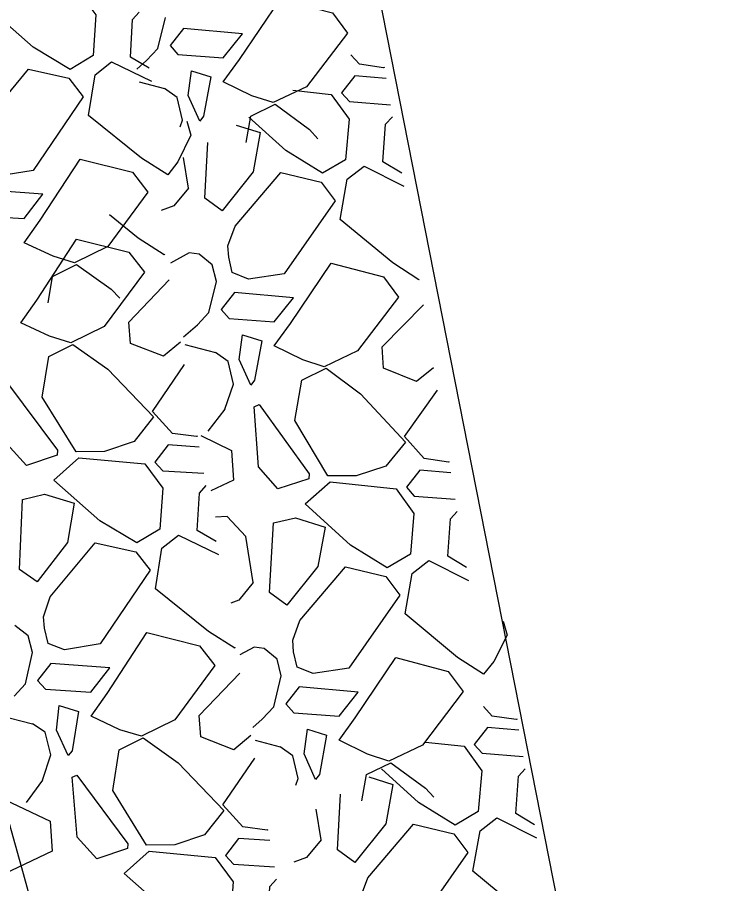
# Model space of a CAD drawing. Extents: x 3040896 to 3051146, y 687568 to 732976.
# Drawn here: x 3044039.11 to 3044057.59, y 722074.21 to 722097.16 of the extents above; entities that cross this region are included whole.
import ezdxf

# ---------------------------------------------------------------- set-up
doc = ezdxf.new("R2010")
doc.units = 0
for name, color, linetype in [('Default', 7, 'Continuous'), ('Exist Horizontal Alignment', 7, 'Continuous'), ('Exist Other Culture Area Outline', 7, 'Continuous'), ('Exist Right of Way Line', 7, 'Continuous')]:
    doc.layers.add(name, color=color, linetype=linetype)

msp = doc.modelspace()

# ---------------------------------------------------------------- linework, layer by layer
at = {"layer": 'Default'}
for p, q in [((3044042.836, 722096.337), (3044043.038, 722097.164)), ((3044043.514, 722096.867), (3044043.161, 722096.415)), ((3044045.077, 722096.73), (3044043.514, 722096.867)), ((3044042.532, 722096.016), (3044042.836, 722096.337)), ((3044042.609, 722095.82), (3044042.109, 722096.109)), ((3044042.281, 722095.792), (3044042.532, 722096.016)), ((3044043.639, 722095.091), (3044043.727, 722095.745)), ((3044043.727, 722095.745), (3044044.236, 722095.585)), ((3044048.816, 722095.823), (3044048.175, 722095.92)), ((3044048.836, 722095.833), (3044048.816, 722095.823)), ((3044043.344, 722095.043), (3044043.01, 722095.276)), ((3044045.323, 722095.083), (3044044.567, 722095.454)), ((3044046.777, 722095.322), (3044045.888, 722094.903)), ((3044043.485, 722094.44), (3044043.344, 722095.043)), ((3044043.945, 722094.416), (3044043.639, 722095.091)), ((3044045.888, 722094.903), (3044045.323, 722095.083)), ((3044046.41, 722095.23), (3044047.431, 722095.119)), ((3044043.425, 722094.264), (3044043.485, 722094.44)), ((3044044.079, 722092.372), (3044044.159, 722093.851)), ((3044043.646, 722092.641), (3044043.512, 722093.454)), ((3044043.369, 722093.333), (3044043.1, 722092.994)), ((3044049.295, 722093.038), (3044048.799, 722093.334)), ((3044039.791, 722092.476), (3044038.226, 722092.59)), ((3044044.538, 722092.038), (3044044.079, 722092.372)), ((3044040.059, 722090.832), (3044039.298, 722091.192)), ((3044041.51, 722091.092), (3044040.627, 722090.66)), ((3044043.667, 722090.925), (3044043.169, 722090.652)), ((3044043.934, 722090.886), (3044043.667, 722090.925)), ((3044044.713, 722090.806), (3044044.691, 722091.109)), ((3044040.627, 722090.66), (3044040.059, 722090.832)), ((3044043.019, 722090.888), (3044043.007, 722090.873)), ((3044044.275, 722090.608), (3044043.934, 722090.886)), ((3044044.807, 722090.398), (3044044.713, 722090.806)), ((3044044.39, 722090.168), (3044044.275, 722090.608)), ((3044042.064, 722089.087), (3044043.14, 722090.212)), ((3044049.758, 722090.22), (3044049.746, 722090.205)), ((3044044.188, 722089.34), (3044044.39, 722090.168)), ((3044044.866, 722089.87), (3044044.513, 722089.419)), ((3044046.429, 722089.734), (3044044.866, 722089.87)), ((3044048.778, 722088.432), (3044049.869, 722089.542)), ((3044043.884, 722089.019), (3044044.188, 722089.34)), ((3044039.966, 722088.711), (3044039.205, 722089.071)), ((3044041.417, 722088.971), (3044040.534, 722088.539)), ((3044043.517, 722088.693), (3044043.884, 722089.019)), ((3044040.534, 722088.539), (3044039.966, 722088.711)), ((3044044.991, 722088.095), (3044045.078, 722088.748)), ((3044045.078, 722088.748), (3044045.588, 722088.588)), ((3044046.674, 722088.086), (3044045.919, 722088.457)), ((3044044.696, 722088.046), (3044044.362, 722088.28)), ((3044048.129, 722088.325), (3044047.24, 722087.906)), ((3044044.837, 722087.443), (3044044.696, 722088.046)), ((3044045.297, 722087.42), (3044044.991, 722088.095)), ((3044047.24, 722087.906), (3044046.674, 722088.086)), ((3044044.608, 722086.782), (3044044.837, 722087.443)), ((3044044.608, 722086.782), (3044044.162, 722086.194)), ((3044045.499, 722085.255), (3044045.391, 722086.843)), ((3044043.863, 722086.052), (3044043.221, 722086.139)), ((3044039.353, 722085.287), (3044038.831, 722085.863)), ((3044042.207, 722085.924), (3044041.422, 722085.657)), ((3044043.882, 722086.061), (3044043.863, 722086.052)), ((3044041.422, 722085.657), (3044040.674, 722085.65)), ((3044044.788, 722085.687), (3044044.838, 722084.896)), ((3044040.171, 722085.56), (3044039.353, 722085.287)), ((3044040.082, 722084.897), (3044040.739, 722085.493)), ((3044040.739, 722085.493), (3044042.488, 722085.328)), ((3044050.533, 722085.372), (3044049.893, 722085.469)), ((3044050.553, 722085.381), (3044050.533, 722085.372)), ((3044046.013, 722084.671), (3044045.499, 722085.255)), ((3044048.876, 722085.268), (3044048.087, 722085.012)), ((3044046.834, 722084.932), (3044046.013, 722084.671)), ((3044048.087, 722085.012), (3044047.339, 722085.015)), ((3044044.838, 722084.896), (3044044.238, 722084.62)), ((3044046.736, 722084.271), (3044047.402, 722084.858)), ((3044047.402, 722084.858), (3044049.149, 722084.668)), ((3044039.175, 722082.534), (3044039.249, 722084.383)), ((3044044.673, 722083.932), (3044044.362, 722083.92)), ((3044044.673, 722083.932), (3044045.163, 722083.407)), ((3044044.381, 722083.273), (3044043.881, 722083.562)), ((3044045.797, 722081.921), (3044045.897, 722083.768)), ((3044045.363, 722082.19), (3044045.163, 722083.407)), ((3044051.012, 722082.587), (3044050.516, 722082.883)), ((3044039.639, 722082.207), (3044039.175, 722082.534)), ((3044046.255, 722081.587), (3044045.797, 722081.921)), ((3044039.831, 722080.977), (3044039.805, 722081.279)), ((3044039.397, 722080.773), (3044039.051, 722081.046)), ((3044039.931, 722080.57), (3044039.831, 722080.977)), ((3044039.517, 722080.334), (3044039.397, 722080.773)), ((3044046.43, 722080.354), (3044046.408, 722080.658)), ((3044039.327, 722079.504), (3044039.517, 722080.334)), ((3044044.884, 722080.462), (3044044.872, 722080.447)), ((3044045.384, 722080.474), (3044045.009, 722080.268)), ((3044045.651, 722080.434), (3044045.384, 722080.474)), ((3044045.993, 722080.157), (3044045.651, 722080.434)), ((3044046.525, 722079.947), (3044046.43, 722080.354)), ((3044046.107, 722079.717), (3044045.993, 722080.157)), ((3044039.998, 722080.043), (3044039.651, 722079.587)), ((3044041.562, 722079.929), (3044039.998, 722080.043)), ((3044051.736, 722080.09), (3044051.463, 722079.754)), ((3044043.929, 722078.661), (3044045.005, 722079.786)), ((3044045.905, 722078.889), (3044046.107, 722079.717)), ((3044039.027, 722079.178), (3044039.327, 722079.504)), ((3044046.583, 722079.419), (3044046.23, 722078.968)), ((3044048.146, 722079.283), (3044046.583, 722079.419)), ((3044040.148, 722078.27), (3044040.226, 722078.924)), ((3044040.226, 722078.924), (3044040.738, 722078.772)), ((3044045.601, 722078.568), (3044045.905, 722078.889)), ((3044041.831, 722078.285), (3044041.07, 722078.646)), ((3044043.282, 722078.545), (3044042.399, 722078.113)), ((3044045.35, 722078.345), (3044045.601, 722078.568)), ((3044052.332, 722078.553), (3044051.691, 722078.649)), ((3044052.352, 722078.562), (3044052.332, 722078.553)), ((3044039.854, 722078.218), (3044039.516, 722078.446)), ((3044040.463, 722077.599), (3044040.148, 722078.27)), ((3044042.399, 722078.113), (3044041.831, 722078.285)), ((3044046.708, 722077.644), (3044046.796, 722078.297)), ((3044046.796, 722078.297), (3044047.305, 722078.137)), ((3044040.003, 722077.616), (3044039.854, 722078.218)), ((3044046.414, 722077.595), (3044046.079, 722077.829)), ((3044048.392, 722077.635), (3044047.636, 722078.006)), ((3044049.846, 722077.874), (3044048.957, 722077.455)), ((3044049.926, 722077.959), (3044050.947, 722077.848)), ((3044039.784, 722076.952), (3044040.003, 722077.616)), ((3044046.555, 722076.992), (3044046.414, 722077.595)), ((3044047.014, 722076.969), (3044046.708, 722077.644)), ((3044048.957, 722077.455), (3044048.392, 722077.635)), ((3044039.784, 722076.952), (3044039.346, 722076.358)), ((3044040.696, 722075.438), (3044040.566, 722077.024)), ((3044046.494, 722076.817), (3044046.555, 722076.992)), ((3044047.595, 722075.101), (3044047.676, 722076.58)), ((3044047.162, 722075.37), (3044047.028, 722076.184)), ((3044052.811, 722075.767), (3044052.315, 722076.063)), ((3044039.979, 722075.859), (3044040.04, 722075.069)), ((3044045.728, 722075.626), (3044045.086, 722075.714)), ((3044045.747, 722075.636), (3044045.728, 722075.626)), ((3044041.218, 722074.861), (3044040.696, 722075.438)), ((3044044.072, 722075.498), (3044043.287, 722075.231)), ((3044040.04, 722075.069), (3044038.497, 722074.333)), ((3044042.036, 722075.134), (3044041.218, 722074.861)), ((3044041.947, 722074.472), (3044042.604, 722075.067)), ((3044043.287, 722075.231), (3044042.539, 722075.224)), ((3044042.604, 722075.067), (3044044.353, 722074.902)), ((3044048.054, 722074.768), (3044047.595, 722075.101))]:
    msp.add_line(p, q, dxfattribs=at)
for points in [[(3044040.716, 722097.875), (3044041.196, 722097.231), (3044041.118, 722096.15), (3044040.509, 722095.783), (3044039.529, 722096.37), (3044038.31, 722097.444)], [(3044044.567, 722095.454), (3044044.996, 722096.049), (3044046.075, 722097.646), (3044047.459, 722097.28), (3044047.858, 722096.748), (3044046.777, 722095.322)], [(3044042.109, 722096.109), (3044042.166, 722097.105), (3044042.344, 722097.301)], [(3044043.161, 722096.415), (3044043.369, 722096.182), (3044044.569, 722096.093), (3044045.077, 722096.73)], [(3044048.175, 722095.92), (3044047.949, 722096.173)], [(3044043.1, 722092.994), (3044042.406, 722093.434), (3044040.999, 722094.567), (3044041.172, 722095.641), (3044041.612, 722095.989), (3044042.671, 722095.474)], [(3044038.033, 722093.826), (3044038.214, 722094.352), (3044039.406, 722095.789), (3044040.477, 722095.548), (3044040.856, 722095.057), (3044039.532, 722093.105), (3044038.588, 722092.952), (3044038.159, 722093.117)], [(3044044.236, 722095.585), (3044044.046, 722094.543), (3044043.945, 722094.416)], [(3044048.883, 722095.543), (3044048.057, 722095.615), (3044047.703, 722095.164), (3044047.912, 722094.93), (3044048.997, 722094.849)], [(3044042.341, 722095.454), (3044043.01, 722095.276)], [(3044047.431, 722095.119), (3044047.902, 722094.468), (3044047.808, 722093.388), (3044047.195, 722093.031), (3044046.223, 722093.631), (3044045.246, 722094.517)], [(3044045.174, 722093.847), (3044045.298, 722094.548), (3044045.94, 722094.86)], [(3044045.94, 722094.86), (3044046.853, 722094.188), (3044047.078, 722093.946)], [(3044043.604, 722094.413), (3044043.708, 722094.04), (3044043.369, 722093.333)], [(3044048.799, 722093.334), (3044048.869, 722094.329), (3044049.051, 722094.523)], [(3044045.547, 722094.108), (3044045.357, 722093.066), (3044044.538, 722092.038)], [(3044044.907, 722094.309), (3044045.547, 722094.108)], [(3044039.298, 722091.192), (3044039.719, 722091.793), (3044040.775, 722093.406), (3044042.164, 722093.059), (3044042.571, 722092.533), (3044041.51, 722091.092)], [(3044049.746, 722090.205), (3044049.058, 722090.655), (3044047.667, 722091.808), (3044047.855, 722092.879), (3044048.3, 722093.221), (3044049.352, 722092.691)], [(3044044.691, 722091.109), (3044044.88, 722091.632), (3044046.091, 722093.052), (3044047.159, 722092.796), (3044047.531, 722092.3), (3044046.179, 722090.367), (3044045.233, 722090.227), (3044044.807, 722090.398)], [(3044043.646, 722092.641), (3044043.261, 722092.169), (3044042.923, 722092.042)], [(3044037.879, 722092.134), (3044038.09, 722091.904), (3044039.291, 722091.831), (3044039.791, 722092.476)], [(3044043.007, 722090.873), (3044042.313, 722091.313), (3044041.551, 722091.927)], [(3044039.205, 722089.071), (3044039.626, 722089.673), (3044040.682, 722091.285), (3044042.071, 722090.938), (3044042.478, 722090.412), (3044041.417, 722088.971)], [(3044039.928, 722089.595), (3044040.042, 722090.297), (3044040.679, 722090.618)], [(3044040.679, 722090.618), (3044041.602, 722089.958), (3044041.83, 722089.721)], [(3044045.919, 722088.457), (3044046.348, 722089.053), (3044047.427, 722090.65), (3044048.811, 722090.283), (3044049.21, 722089.752), (3044048.129, 722088.325)], [(3044044.513, 722089.419), (3044044.721, 722089.186), (3044045.921, 722089.096), (3044046.429, 722089.734)], [(3044043.436, 722088.554), (3044042.986, 722088.182), (3044042.111, 722088.523), (3044042.064, 722089.087)], [(3044040.674, 722085.65), (3044039.775, 722087.102), (3044039.949, 722088.176), (3044040.586, 722088.497)], [(3044040.586, 722088.497), (3044041.509, 722087.838), (3044042.722, 722086.574), (3044042.207, 722085.924)], [(3044043.552, 722088.494), (3044044.362, 722088.28)], [(3044045.588, 722088.588), (3044045.398, 722087.547), (3044045.297, 722087.42)], [(3044050.142, 722087.88), (3044049.687, 722087.514), (3044048.816, 722087.867), (3044048.778, 722088.432)], [(3044043.221, 722086.139), (3044042.69, 722086.717), (3044043.542, 722087.962)], [(3044047.339, 722085.015), (3044046.461, 722086.48), (3044046.649, 722087.552), (3044047.291, 722087.863)], [(3044047.291, 722087.863), (3044048.205, 722087.191), (3044049.399, 722085.91), (3044048.876, 722085.268)], [(3044038.701, 722087.45), (3044038.824, 722087.509), (3044040.18, 722085.69), (3044040.171, 722085.56)], [(3044049.893, 722085.469), (3044049.37, 722086.054), (3044050.24, 722087.287)], [(3044045.391, 722086.843), (3044045.516, 722086.901), (3044046.846, 722085.063), (3044046.834, 722084.932)], [(3044043.978, 722086.086), (3044044.788, 722085.687)], [(3044043.934, 722085.772), (3044043.107, 722085.833), (3044042.76, 722085.376), (3044042.971, 722085.146), (3044044.058, 722085.081)], [(3044042.488, 722085.328), (3044042.968, 722084.684), (3044042.89, 722083.603), (3044042.281, 722083.236), (3044041.301, 722083.823), (3044040.082, 722084.897)], [(3044050.601, 722085.092), (3044049.774, 722085.164), (3044049.421, 722084.712), (3044049.629, 722084.479), (3044050.714, 722084.398)], [(3044043.881, 722083.562), (3044043.938, 722084.558), (3044044.116, 722084.755)], [(3044039.249, 722084.383), (3044039.837, 722084.524), (3044040.619, 722084.29)], [(3044049.149, 722084.668), (3044049.619, 722084.017), (3044049.526, 722082.937), (3044048.912, 722082.579), (3044047.94, 722083.18), (3044046.736, 722084.271)], [(3044040.619, 722084.29), (3044040.444, 722083.246), (3044039.639, 722082.207)], [(3044050.516, 722082.883), (3044050.587, 722083.878), (3044050.768, 722084.071)], [(3044045.897, 722083.768), (3044046.486, 722083.901), (3044047.265, 722083.657)], [(3044047.265, 722083.657), (3044047.075, 722082.615), (3044046.255, 722081.587)], [(3044044.872, 722080.447), (3044044.178, 722080.887), (3044042.771, 722082.02), (3044042.944, 722083.095), (3044043.384, 722083.442), (3044044.443, 722082.927)], [(3044039.805, 722081.279), (3044039.986, 722081.805), (3044041.178, 722083.242), (3044042.249, 722083.001), (3044042.628, 722082.51), (3044041.304, 722080.558), (3044040.36, 722080.405), (3044039.931, 722080.57)], [(3044051.463, 722079.754), (3044050.775, 722080.203), (3044049.384, 722081.357), (3044049.573, 722082.428), (3044050.017, 722082.77), (3044051.069, 722082.24)], [(3044046.408, 722080.658), (3044046.597, 722081.181), (3044047.808, 722082.6), (3044048.876, 722082.345), (3044049.249, 722081.849), (3044047.897, 722079.916), (3044046.951, 722079.776), (3044046.525, 722079.947)], [(3044045.363, 722082.19), (3044044.978, 722081.718), (3044044.767, 722081.638)], [(3044051.987, 722081.166), (3044052.086, 722080.791), (3044051.736, 722080.09)], [(3044041.07, 722078.646), (3044041.491, 722079.247), (3044042.547, 722080.859), (3044043.936, 722080.512), (3044044.343, 722079.986), (3044043.282, 722078.545)], [(3044047.636, 722078.006), (3044048.065, 722078.601), (3044049.144, 722080.199), (3044050.528, 722079.832), (3044050.927, 722079.3), (3044049.846, 722077.874)], [(3044039.651, 722079.587), (3044039.862, 722079.357), (3044041.063, 722079.284), (3044041.562, 722079.929)], [(3044046.23, 722078.968), (3044046.438, 722078.734), (3044047.638, 722078.645), (3044048.146, 722079.283)], [(3044040.738, 722078.772), (3044040.562, 722077.728), (3044040.463, 722077.599)], [(3044051.691, 722078.649), (3044051.465, 722078.902)], [(3044037.134, 722076.459), (3044037.555, 722077.06), (3044038.611, 722078.672), (3044039.516, 722078.446)], [(3044045.302, 722078.129), (3044044.851, 722077.756), (3044043.976, 722078.097), (3044043.929, 722078.661)], [(3044052.399, 722078.272), (3044051.573, 722078.344), (3044051.219, 722077.893), (3044051.428, 722077.66), (3044052.513, 722077.579)], [(3044042.539, 722075.224), (3044041.64, 722076.676), (3044041.814, 722077.751), (3044042.451, 722078.071)], [(3044042.451, 722078.071), (3044043.374, 722077.412), (3044044.587, 722076.148), (3044044.072, 722075.498)], [(3044047.305, 722078.137), (3044047.115, 722077.096), (3044047.014, 722076.969)], [(3044045.41, 722078.006), (3044046.079, 722077.829)], [(3044050.947, 722077.848), (3044051.418, 722077.197), (3044051.325, 722076.118), (3044050.711, 722075.76), (3044049.739, 722076.36), (3044048.762, 722077.246)], [(3044045.086, 722075.714), (3044044.555, 722076.291), (3044045.407, 722077.536)], [(3044048.243, 722076.4), (3044048.367, 722077.101), (3044049.009, 722077.412)], [(3044049.009, 722077.412), (3044049.922, 722076.74), (3044050.147, 722076.499)], [(3044052.315, 722076.063), (3044052.386, 722077.058), (3044052.567, 722077.252)], [(3044037.412, 722074.307), (3044036.815, 722074.648), (3044036.878, 722076.226), (3044037.755, 722076.917), (3044039.979, 722075.859)], [(3044040.566, 722077.024), (3044040.689, 722077.083), (3044042.045, 722075.264), (3044042.036, 722075.134)], [(3044048.423, 722077.038), (3044049.063, 722076.837)], [(3044049.063, 722076.837), (3044048.873, 722075.796), (3044048.054, 722074.768)], [(3044048.207, 722073.838), (3044048.396, 722074.361), (3044049.607, 722075.781), (3044050.675, 722075.525), (3044051.047, 722075.029), (3044049.695, 722073.096), (3044048.749, 722072.956), (3044048.323, 722073.127)], [(3044053.262, 722072.934), (3044052.574, 722073.384), (3044051.183, 722074.537), (3044051.371, 722075.609), (3044051.816, 722075.95), (3044052.868, 722075.42)], [(3044045.799, 722075.347), (3044044.972, 722075.407), (3044044.625, 722074.951), (3044044.836, 722074.72), (3044045.923, 722074.655)], [(3044047.162, 722075.37), (3044046.777, 722074.898), (3044046.439, 722074.772)], [(3044044.353, 722074.902), (3044044.833, 722074.258), (3044044.755, 722073.177), (3044044.146, 722072.811), (3044043.166, 722073.397), (3044041.947, 722074.472)], [(3044045.746, 722073.137), (3044045.803, 722074.133), (3044045.981, 722074.329)]]:
    msp.add_lwpolyline(points, dxfattribs=at)
at = {"layer": 'Exist Horizontal Alignment'}
for centre, radius, start, end in [((3047143.478, 722946.481), 3274.364, 179.827486, 209.692497), ((3045383.017, 722302.494), 1400.136, 189.234207, 200.154015)]:
    msp.add_arc(centre, radius, start, end, dxfattribs=at)
at = {"layer": 'Exist Other Culture Area Outline'}
msp.add_lwpolyline([(3044014.963, 722146.607), (3044038.617, 722148.893), (3044056.357, 722058.813), (3044086.668, 721941.272)], dxfattribs=at)
at = {"layer": 'Exist Right of Way Line'}
for radius in [3324.364, 3224.364]:
    msp.add_arc((3047143.478, 722946.481), radius, 179.827486, 209.692497, dxfattribs=at)

doc.saveas('drawing.dxf')
